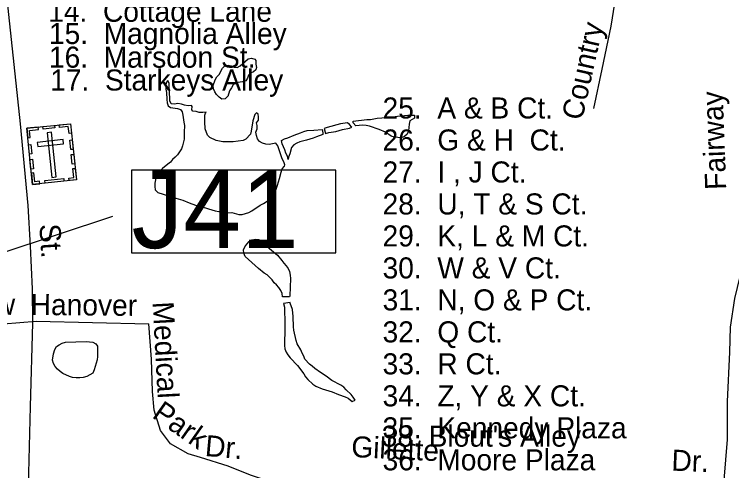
# Model space of a CAD drawing. Extents: x 2290055 to 2389491, y 66597 to 237875.
# Drawn here: x 2324958 to 2328196, y 169694 to 171751 of the extents above; entities that cross this region are included whole.
import ezdxf

# ---------------------------------------------------------------- set-up
doc = ezdxf.new("R2010")
doc.units = 0
for name, color, linetype in [('Exist Cultural Cemetery CELL', 7, 'Continuous'), ('Exist Hydrographic Pond Under 1500 Sq Ft', 7, 'Continuous'), ('Exist Road Non-System Structure Non-Sys Other Number Label', 7, 'Continuous'), ('Exist Road Non-System Type 51', 7, 'Continuous'), ('Exist Road Non-System Type 51 Label', 7, 'Continuous'), ('Exist Road Secondary Type 51 Divided Attributed', 7, 'Continuous'), ('Exist Road Secondary Type 51 Label', 7, 'Continuous')]:
    doc.layers.add(name, color=color, linetype=linetype)

msp = doc.modelspace()

# ---------------------------------------------------------------- linework, layer by layer
at = {"layer": 'Exist Cultural Cemetery CELL'}
for points in [[(2325013.9, 171237.3), (2325211.9, 171258.1), (2325238.5, 171004.9), (2325040.6, 170984)], [(2325018.4, 171194.2), (2325029.7, 171195.4), (2325026.3, 171227.4), (2325066.7, 171231.6), (2325065.5, 171242.7), (2325013.9, 171237.3)], [(2325087.5, 171245), (2325139.1, 171250.4), (2325140.3, 171239.1), (2325088.7, 171233.7)], [(2325216.5, 171215), (2325205.2, 171213.8), (2325201.8, 171245.8), (2325161.5, 171241.6), (2325160.3, 171252.7), (2325211.9, 171258.1)], [(2325125.4, 171219.6), (2325106.8, 171217.6), (2325128, 171015.9), (2325146.6, 171017.9)], [(2325061.6, 171173.9), (2325063.5, 171155.3), (2325180.6, 171167.6), (2325178.7, 171186.2)], [(2325212.8, 171141.1), (2325208.2, 171184.2), (2325219.6, 171185.4), (2325224.1, 171142.3)], [(2325026.2, 171120.4), (2325021.6, 171163.5), (2325032.9, 171164.7), (2325037.5, 171121.6)], [(2325219.7, 171075.6), (2325215.1, 171118.7), (2325226.4, 171119.8), (2325231, 171076.8)], [(2325033.2, 171053.6), (2325028.6, 171096.7), (2325040, 171097.9), (2325044.5, 171054.8)], [(2325205.6, 171001.4), (2325204.4, 171012.9), (2325226.3, 171015.2), (2325222, 171055.4), (2325233.1, 171056.5), (2325238.5, 171004.9)], [(2325073.4, 170987.6), (2325072.2, 170999), (2325050.4, 170996.7), (2325046.1, 171036.9), (2325035, 171035.7), (2325040.5, 170984.1)], [(2325096.5, 171001.5), (2325180.9, 171010.4), (2325182.1, 170999), (2325097.7, 170990.1)]]:
    msp.add_lwpolyline(points, close=True, dxfattribs=at)
at = {"layer": 'Exist Hydrographic Pond Under 1500 Sq Ft'}
for points in [[(2325895, 171369.2), (2325882.5, 171378.2), (2325871.5, 171389.1), (2325863.5, 171401.3), (2325857, 171415.4), (2325855, 171430.8), (2325865.2, 171455.9), (2325872.2, 171469.3), (2325882.5, 171480.7), (2325897.5, 171508), (2325908.2, 171519.6), (2325923.2, 171522.2), (2325936.5, 171519.3), (2325950.5, 171513.2), (2325964.7, 171511.9), (2325978.2, 171519.6), (2326001, 171540.7), (2326013.2, 171550.1), (2326028.5, 171554.3), (2326043.2, 171549.6), (2326048.2, 171542.4), (2326048.5, 171527.2), (2326051, 171512.2), (2326048.2, 171501.6), (2326037.5, 171491.8), (2326023.7, 171486.1), (2326015, 171477.5), (2326011, 171462.9), (2326003.5, 171451), (2325988, 171447.2), (2325958.5, 171442.9), (2325946.7, 171432.7), (2325939, 171419.4), (2325930, 171406.6), (2325921.7, 171381.1), (2325921, 171380.9), (2325910, 171370), (2325895, 171369.2)], [(2325658.7, 170931.8), (2325673.5, 170927.7), (2325687.7, 170921.7), (2325718.5, 170913.8), (2325747, 170901.1), (2325776, 170891.4), (2325821, 170879.5), (2325835.2, 170874.2), (2325865.2, 170864.7), (2325881, 170861.8), (2325895.5, 170857.8), (2325910.7, 170855.9), (2325940.7, 170857.7), (2325971, 170848.7), (2325986.7, 170848.5), (2326016.5, 170858.2), (2326029.7, 170865.9), (2326068.5, 170890.6), (2326082.5, 170898), (2326108.5, 170915.3), (2326120, 170925.9), (2326137.5, 170951.9), (2326142.2, 170966.9), (2326145.7, 170981.5), (2326155.2, 171010.7), (2326162.7, 171040.3), (2326167.5, 171055.2), (2326177, 171067.3), (2326179.7, 171072.4), (2326175, 171086.7), (2326167.5, 171100.4), (2326147.5, 171158.8), (2326138.5, 171170.9), (2326123.5, 171167.2), (2326108.7, 171164.7), (2326093.5, 171166.3), (2326079, 171170.8), (2326065.5, 171178), (2326055.5, 171190), (2326051, 171205.2), (2326048.7, 171220.5), (2326054.7, 171234.5), (2326053.7, 171250.1), (2326051, 171261.8), (2326059.7, 171274.8), (2326061, 171289.7), (2326059.5, 171300.7), (2326051, 171307.3), (2326043.7, 171299.8), (2326034.5, 171270.6), (2326027.5, 171225.2), (2326024, 171210.5), (2326003.7, 171187.7), (2325991.2, 171181.8), (2325945.5, 171176.7), (2325899.7, 171176.2), (2325869, 171182.7), (2325841.2, 171195.6), (2325830.5, 171206.6), (2325819.7, 171235.5), (2325818.2, 171266.7), (2325818.5, 171297.2), (2325821.5, 171306.3), (2325824, 171310.5), (2325808.5, 171308), (2325793.2, 171309.3), (2325778.5, 171313.3), (2325763.5, 171314.4), (2325759.7, 171320.9), (2325760.5, 171336.1), (2325757.7, 171340.6), (2325742.5, 171339.3), (2325727, 171342.3), (2325712.5, 171346.9), (2325696.7, 171348.7), (2325681.5, 171346), (2325666.5, 171347.1), (2325660.2, 171361.9), (2325659.2, 171408.6), (2325657.2, 171423.8), (2325657, 171439.1), (2325651, 171452.5), (2325643, 171444.6), (2325642.5, 171429.6), (2325642.5, 171414.1), (2325645.5, 171398.4), (2325646.5, 171367.9), (2325647.7, 171352.8), (2325653, 171338.7), (2325663.2, 171331), (2325694, 171327.1), (2325708.5, 171322.8), (2325715.5, 171311.7), (2325719, 171296.4), (2325723, 171265.4), (2325726, 171250), (2325725, 171219.4), (2325725, 171188.3), (2325717, 171158.4), (2325712.2, 171144.1)], [(2326704.7, 171195.1), (2326689.5, 171195.2), (2326674.2, 171197.3), (2326659.5, 171201.9), (2326633.2, 171219.4), (2326604.7, 171231.6), (2326561.2, 171247), (2326546, 171250.1), (2326530, 171250.9), (2326514.5, 171250.7), (2326499.7, 171247.9), (2326487, 171262.6), (2326487, 171269.1), (2326550, 171276.6), (2326566, 171277.3), (2326581, 171280.5), (2326596.2, 171282.7), (2326657.5, 171287.7), (2326688.2, 171292.7), (2326703.2, 171293), (2326734, 171296.7), (2326764.5, 171297.2), (2326765, 171283.6), (2326743.2, 171271.3), (2326740, 171256.4), (2326737.2, 171225.9), (2326731, 171211.6), (2326719.5, 171200.6), (2326704.7, 171195.1)], [(2326363.2, 171214.3), (2326378.5, 171218.5), (2326409.7, 171223.7), (2326439.2, 171231.4), (2326470.5, 171237.8), (2326481, 171243.1), (2326471.2, 171254.9), (2326461.5, 171262.6), (2326430, 171258), (2326370.5, 171240.4), (2326356.2, 171237.1), (2326363.2, 171214.3)], [(2326194.7, 171097), (2326191, 171111.5), (2326184.2, 171125.2), (2326179.5, 171139.9), (2326173.5, 171154), (2326166.5, 171167.4), (2326164.7, 171181.7), (2326177.7, 171190), (2326192.2, 171194.5), (2326221.5, 171206.9), (2326250.2, 171217.2), (2326264.5, 171223.5), (2326280, 171227.1), (2326310.2, 171228.4), (2326347.5, 171231.3), (2326351, 171216.4), (2326350.7, 171209.7), (2326322, 171198.2), (2326307.5, 171193.4), (2326277.2, 171184.2), (2326246.7, 171176.7), (2326232.7, 171170.5), (2326219.2, 171163.2), (2326210, 171151), (2326201.5, 171121.6), (2326196.5, 171107.3), (2326194.7, 171097)], [(2325712.2, 171144.1), (2325703.7, 171130.8), (2325694, 171118.4), (2325683.5, 171107.3), (2325672.5, 171097.3), (2325663.5, 171084.7), (2325651, 171076.1), (2325627, 171056.5), (2325616, 171046), (2325606.5, 171033.1), (2325599, 171019.5), (2325592.5, 170989.8), (2325592.5, 170974.6), (2325594.5, 170959.3), (2325605.7, 170948.4), (2325658.7, 170931.8)], [(2326199.7, 170476.8), (2326169.2, 170477.2), (2326166.5, 170492.2), (2326161, 170506.3), (2326152.5, 170519.7), (2326142, 170531), (2326131, 170541.2), (2326121.5, 170553.8), (2326099.5, 170576.3), (2326085.7, 170584.6), (2326061, 170604.6), (2326000.7, 170659.9), (2325993.7, 170674), (2325992.5, 170689.1), (2325998, 170703.1), (2326007.7, 170715.7), (2326018.2, 170727), (2326028.2, 170733.1), (2326031, 170734.9), (2326046.2, 170737.4), (2326061.5, 170736.6), (2326074, 170727.7), (2326086.7, 170717.9), (2326097.7, 170706), (2326110.5, 170696), (2326145.5, 170664.9), (2326165.5, 170641.8), (2326174.7, 170628.8), (2326185.2, 170617.4), (2326194.7, 170605.5), (2326200.7, 170591.6), (2326203.5, 170575.7), (2326204.5, 170559.6), (2326202, 170481.8), (2326199.7, 170476.8)], [(2326483.5, 170006.1), (2326497.2, 170011.2), (2326488.2, 170025), (2326478.5, 170037.1), (2326455.7, 170058), (2326445.7, 170069.8), (2326432.7, 170079.3), (2326391.5, 170100.4), (2326365.7, 170119.5), (2326340, 170136.1), (2326314.5, 170154.9), (2326303, 170164.9), (2326290.5, 170174.3), (2326269.2, 170196.1), (2326264.7, 170210.5), (2326257, 170223.7), (2326251.5, 170238.6), (2326235.2, 170265.9), (2326229.7, 170280.4), (2326219.7, 170326.8), (2326217.7, 170342.2), (2326217.2, 170389.1), (2326213.5, 170420.2), (2326204, 170449.4), (2326203, 170451.9), (2326173.5, 170447), (2326177.7, 170431.4), (2326179.5, 170352.5), (2326179.5, 170320.9), (2326177, 170273.9), (2326177, 170258), (2326179, 170242.9), (2326184.7, 170228), (2326193.5, 170215.4), (2326203.2, 170202.7), (2326236, 170168.2), (2326265, 170129.6), (2326273.2, 170116.8), (2326283.7, 170105.3), (2326305.7, 170084.3), (2326319, 170075.2), (2326347.5, 170062.5), (2326377.7, 170053.2), (2326392.7, 170049.8), (2326422, 170037.1), (2326451.7, 170027.1), (2326465, 170019.9), (2326483.5, 170006.1)], [(2325253.2, 170111.8), (2325237.2, 170112.3), (2325221, 170114.3), (2325206.5, 170118.9), (2325177.2, 170132.1), (2325164.5, 170141.4), (2325152.7, 170151.7), (2325142.7, 170163.8), (2325134.7, 170177.4), (2325131, 170192.1), (2325134.5, 170220.3), (2325141.2, 170240.4), (2325147.7, 170252.8), (2325160.5, 170261.6), (2325174, 170268.1), (2325188.5, 170272.8), (2325282, 170275.4), (2325297, 170274.5), (2325312.5, 170272.5), (2325326.5, 170266.2), (2325333.2, 170254.9), (2325334.2, 170208.1), (2325332.2, 170193.2), (2325328, 170177.9), (2325318.7, 170148.4), (2325312.2, 170133.9), (2325299.5, 170125.3), (2325285.5, 170118.3), (2325269.5, 170113.8), (2325253.2, 170111.8)]]:
    msp.add_lwpolyline(points, dxfattribs=at)
at = {"layer": 'Exist Road Non-System Structure Non-Sys Other Number Label'}
msp.add_lwpolyline([(2326409.9, 171049.2), (2325486.7, 171049.2), (2325486.7, 170675.4), (2326409.9, 170675.4)], close=True, dxfattribs=at)
msp.add_lwpolyline([(2323376.2, 170152.8), (2323884.3, 170338.9), (2325403.4, 170841.9)], dxfattribs=at)
at = {"layer": 'Exist Road Non-System Type 51'}
for points in [[(2327668.1, 171802.2), (2327650.3, 171697.5), (2327610, 171503.9), (2327573.1, 171326.5)], [(2328600.5, 170741), (2328474.2, 170747.8), (2328348.2, 170748.7), (2328302.6, 170739), (2328270.1, 170697.7), (2328247.1, 170624.9), (2328209.3, 170469.2), (2328190.1, 170340.4), (2328186.6, 170228.4), (2328175.4, 170005.7), (2328176.3, 169833.8), (2328161.6, 169651.1)], [(2324687, 170338), (2325056.3, 170367.6)], [(2325056.3, 170367.6), (2325566, 170355.6)], [(2326246.4, 169630.8), (2326120.2, 169641.2), (2326023.8, 169673.3), (2325923.4, 169713.5), (2325798.9, 169753.7), (2325742.7, 169769.8), (2325662.4, 169814), (2325618.2, 169874.3), (2325590.1, 169966.8), (2325582.1, 170051.2), (2325578, 170195.9), (2325566, 170355.6)]]:
    msp.add_lwpolyline(points, dxfattribs=at)
at = {"layer": 'Exist Road Secondary Type 51 Divided Attributed'}
msp.add_lwpolyline([(2324587.1, 174891.3), (2324616.5, 174608), (2324645.1, 174358.5), (2324671.1, 174132), (2324684.1, 174003.3), (2324733.5, 173512.9), (2324773.3, 173194.1), (2324802.8, 172913), (2324838.3, 172584.2), (2324879, 172237.2), (2324890.3, 172131.9), (2324984.7, 171258.2), (2325018.5, 170889.5), (2325029.8, 170705.4), (2325039.3, 170513.1), (2325040.2, 170358.4), (2325029.8, 169983.7), (2325020.3, 169622), (2325022.9, 169383.3), (2325030.6, 169180.1), (2325045.4, 169020.7), (2325074, 168759.1), (2325101.7, 168604.2)], dxfattribs=at)

# ---------------------------------------------------------------- texts
at = {"layer": 'Exist Road Non-System Structure Non-Sys Other Number Label'}
msp.add_text('J41', height=350, dxfattribs=at).set_placement((2325487.2, 170697.1))
at = {"layer": 'Exist Road Non-System Type 51 Label'}
for s, p in [('14.  Cottage Lane', (2325111.1, 171717.7)), ('15.  Magnolia Alley', (2325114.4, 171617.4)), ('16.  Marsdon St.', (2325114.4, 171510.8)), ('17.  Starkeys Alley', (2325120, 171407.7)), ('25.  A & B Ct.', (2326620.5, 171281.5)), ('26.  G & H  Ct.', (2326620.5, 171137.2)), ('27.  I , J Ct.', (2326620.5, 170993)), ('28.  U, T & S Ct.', (2326620.5, 170848.8)), ('29.  K, L & M Ct.', (2326620.5, 170704.6)), ('30.  W & V Ct.', (2326620.5, 170560.4)), ('31.  N, O & P Ct.', (2326620.5, 170416.2)), ('32.  Q Ct.', (2326620.5, 170272)), ('33.  R Ct.', (2326620.5, 170127.8)), ('34.  Z, Y & X Ct.', (2326620.5, 169983.5)), ('35.  Kennedy Plaza', (2326620.5, 169839.3)), ("38. Blout's Alley", (2326616.5, 169801.8)), ('36.  Moore Plaza', (2326620.5, 169695.1))]:
    msp.add_text(s, height=95, dxfattribs=at).set_placement(p)
for s, rotation, p in [('Country', 77.4219, (2327520.9, 171269.4)), ('Fairway', 92.1123, (2328172.2, 170961.6)), ('New  Hanover ', 359.5266, (2324707, 170398.2)), (' Medical ', 273.0616, (2325580.3, 170489.2)), (' Park', 324.9133, (2325546.6, 169956.4)), ('Dr.', 354.9336, (2325816.3, 169760.2)), ('Gillette', 357.2202, (2326477.8, 169755.3)), ('Dr.', 357.6813, (2327923.2, 169694))]:
    msp.add_text(s, height=95, rotation=rotation, dxfattribs=at).set_placement(p)
at = {"layer": 'Exist Road Secondary Type 51 Label'}
msp.add_text('St.', height=95, rotation=273.6227, dxfattribs=at).set_placement((2325070.9, 170804))

doc.saveas('drawing.dxf')
